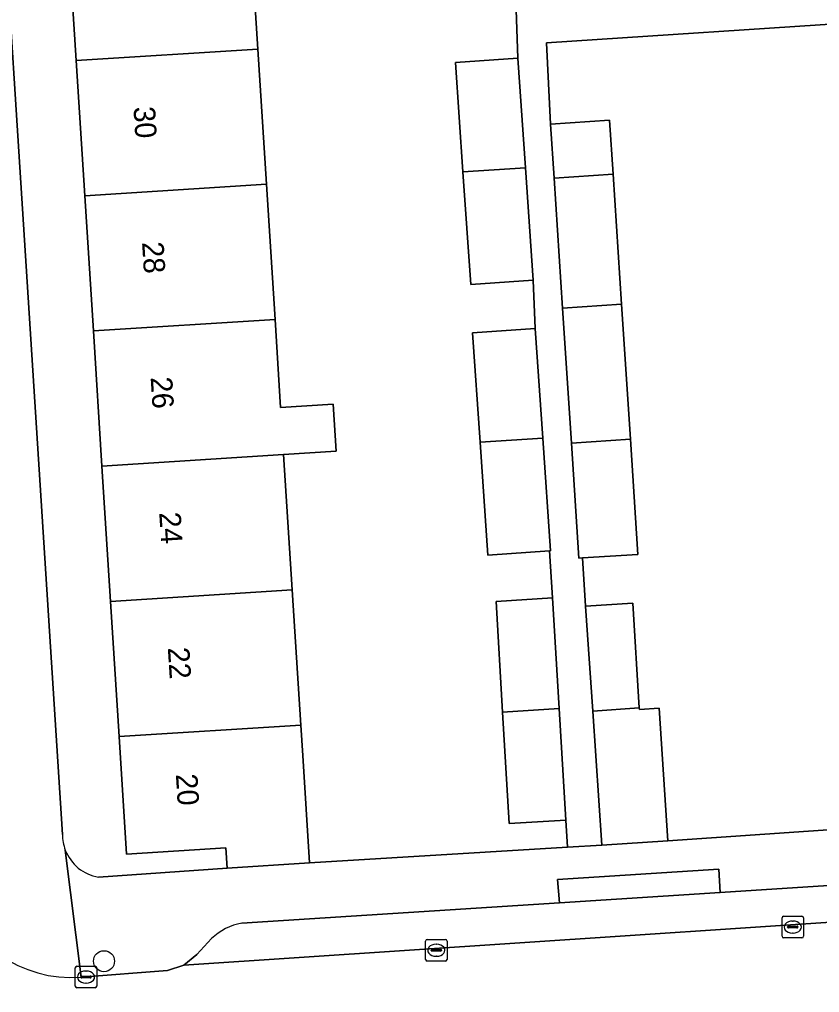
# Model space of a CAD drawing. Extents: x 159680 to 160786, y 387323 to 388340.
# Drawn here: x 160708.7 to 160745.94, y 387614.25 to 387659.54 of the extents above; entities that cross this region are included whole.
import ezdxf

# ---------------------------------------------------------------- set-up
doc = ezdxf.new("R2010")
doc.units = 0
for name, color, linetype in [('IMGEO_Boom', 7, 'Continuous'), ('IMGEO_Erf', 7, 'Continuous'), ('IMGEO_Kolk', 7, 'Continuous'), ('IMGEO_Muur', 7, 'Continuous'), ('IMGEO_Pand', 7, 'Continuous'), ('IMGEO_Pand_nummerreeks', 7, 'Continuous'), ('IMGEO_Parkeervlak_open', 7, 'Continuous'), ('IMGEO_Rijbaan_lokaal_open', 7, 'Continuous'), ('IMGEO_Voetpad_open', 7, 'Continuous')]:
    doc.layers.add(name, color=color, linetype=linetype)

msp = doc.modelspace()

# ---------------------------------------------------------------- linework, layer by layer
at = {"layer": 'IMGEO_Boom'}
msp.add_circle((160712.635, 387615.705), 0.489, dxfattribs=at)
at = {"layer": 'IMGEO_Erf'}
for points in [[(160709.745, 387682.799), (160709.345, 387689.092), (160708.946, 387695.385), (160708.546, 387701.678), (160708.146, 387707.972), (160707.747, 387714.265), (160707.347, 387720.558), (160706.948, 387726.852), (160706.548, 387733.145), (160706.083, 387740.474), (160703.105, 387740.283), (160706.117, 387693.195), (160710.697, 387621.607)], [(160712.378, 387619.614), (160718.37, 387620.039), (160718.31, 387620.979), (160713.688, 387620.686), (160713.341, 387626.159), (160712.941, 387632.452), (160712.541, 387638.746), (160712.142, 387645.039), (160711.742, 387651.332), (160711.343, 387657.625), (160710.943, 387663.919), (160710.544, 387670.212), (160710.144, 387676.505), (160709.745, 387682.799)], [(160719.398, 387664.456), (160719.797, 387658.162), (160720.197, 387651.869), (160720.596, 387645.576), (160720.857, 387641.475), (160723.301, 387641.63), (160723.44, 387639.438), (160720.996, 387639.283), (160721.396, 387632.989), (160721.796, 387626.696), (160721.886, 387625.272), (160722.203, 387620.282), (160734.209, 387621.012), (160734.133, 387622.266), (160731.499, 387622.108), (160731.189, 387627.293), (160730.881, 387632.454), (160733.515, 387632.611), (160733.363, 387634.806), (160730.505, 387634.609), (160730.142, 387639.864), (160729.791, 387644.946), (160732.702, 387645.147), (160732.617, 387647.396), (160729.706, 387647.195), (160729.343, 387652.45), (160728.992, 387657.532), (160731.903, 387657.733), (160731.818, 387659.983)], [(160748.327, 387659.439), (160733.224, 387658.448), (160733.42, 387654.668), (160736.169, 387654.847), (160736.332, 387652.34), (160736.727, 387646.281), (160737.137, 387640), (160737.486, 387634.641), (160734.901, 387634.473), (160735.047, 387632.235), (160737.242, 387632.374), (160737.551, 387627.494), (160737.555, 387627.427), (160738.482, 387627.485), (160738.874, 387621.303), (160751.972, 387622.209)]]:
    msp.add_lwpolyline(points, dxfattribs=at)
for centre, radius, start, end in [((160712.74, 387621.613), 2.043, 180.1574, 201.1009), ((160712.722, 387621.61), 2.025, 201.2168, 260.2165)]:
    msp.add_arc(centre, radius, start, end, dxfattribs=at)
at = {"layer": 'IMGEO_Kolk'}
for p, q in [((160744.193, 387616.868), (160744.193, 387617.72)), ((160744.268, 387617.794), (160745.12, 387617.794)), ((160745.194, 387617.72), (160745.194, 387616.868)), ((160744.452, 387617.288), (160744.452, 387617.3)), ((160744.89, 387617.251), (160744.492, 387617.251)), ((160744.495, 387617.337), (160744.893, 387617.337)), ((160744.681, 387617.574), (160744.706, 387617.574)), ((160744.936, 387617.3), (160744.936, 387617.288)), ((160727.677, 387616.714), (160728.529, 387616.714)), ((160745.12, 387616.794), (160744.268, 387616.794)), ((160744.704, 387617.014), (160744.679, 387617.014)), ((160727.602, 387615.788), (160727.602, 387616.64)), ((160727.861, 387616.208), (160727.861, 387616.22)), ((160727.904, 387616.257), (160728.302, 387616.257)), ((160728.09, 387616.494), (160728.115, 387616.494)), ((160728.345, 387616.22), (160728.345, 387616.208)), ((160728.603, 387616.64), (160728.603, 387615.788)), ((160728.299, 387616.171), (160727.901, 387616.171)), ((160728.113, 387615.934), (160728.088, 387615.934)), ((160711.298, 387614.542), (160711.298, 387615.394)), ((160711.373, 387615.468), (160712.225, 387615.468)), ((160712.299, 387615.394), (160712.299, 387614.542)), ((160728.529, 387615.714), (160727.677, 387615.714)), ((160711.557, 387614.962), (160711.557, 387614.974)), ((160711.995, 387614.925), (160711.597, 387614.925)), ((160711.6, 387615.011), (160711.998, 387615.011)), ((160711.786, 387615.248), (160711.811, 387615.248)), ((160712.041, 387614.974), (160712.041, 387614.962)), ((160712.225, 387614.468), (160711.373, 387614.468)), ((160711.809, 387614.688), (160711.784, 387614.688))]:
    msp.add_line(p, q, dxfattribs=at)
for points in [[(160744.193, 387616.868), (160744.193, 387617.72)], [(160744.268, 387617.794), (160745.12, 387617.794)], [(160745.194, 387617.72), (160745.194, 387616.868)], [(160727.677, 387616.714), (160728.529, 387616.714)], [(160745.12, 387616.794), (160744.268, 387616.794)], [(160727.602, 387615.788), (160727.602, 387616.64)], [(160728.603, 387616.64), (160728.603, 387615.788)], [(160711.298, 387614.542), (160711.298, 387615.394)], [(160711.373, 387615.468), (160712.225, 387615.468)], [(160712.299, 387615.394), (160712.299, 387614.542)], [(160728.529, 387615.714), (160727.677, 387615.714)], [(160712.225, 387614.468), (160711.373, 387614.468)]]:
    msp.add_lwpolyline(points, dxfattribs=at)
for centre, radius, start, end in [((160744.27, 387617.718), 0.0765, 91.552, 178.448), ((160744.27, 387617.718), 0.0765, 91.552, 178.448), ((160745.118, 387617.718), 0.0765, 1.552, 88.448), ((160745.118, 387617.718), 0.0765, 1.552, 88.448), ((160744.492, 387617.297), 0.0403, 85.8775, 175.7526), ((160744.489, 387617.287), 0.0366, 178.938, 274.7102), ((160744.893, 387617.294), 0.043, 264.8664, 352.4533), ((160744.897, 387617.299), 0.0386, 1.7309, 96.639), ((160727.679, 387616.638), 0.0765, 91.552, 178.448), ((160727.679, 387616.638), 0.0765, 91.552, 178.448), ((160728.527, 387616.638), 0.0765, 1.552, 88.448), ((160728.527, 387616.638), 0.0765, 1.552, 88.448), ((160744.27, 387616.87), 0.0765, 181.552, 268.448), ((160744.27, 387616.87), 0.0765, 181.552, 268.448), ((160745.118, 387616.87), 0.0765, 271.552, 358.448), ((160745.118, 387616.87), 0.0765, 271.552, 358.448), ((160727.901, 387616.217), 0.0403, 85.8775, 175.7526), ((160728.306, 387616.219), 0.0386, 1.7309, 96.639), ((160727.679, 387615.79), 0.0765, 181.552, 268.448), ((160727.679, 387615.79), 0.0765, 181.552, 268.448), ((160727.898, 387616.207), 0.0366, 178.938, 274.7102), ((160728.302, 387616.214), 0.043, 264.8664, 352.4533), ((160728.527, 387615.79), 0.0765, 271.552, 358.448), ((160728.527, 387615.79), 0.0765, 271.552, 358.448), ((160711.375, 387615.392), 0.0765, 91.552, 178.448), ((160711.375, 387615.392), 0.0765, 91.552, 178.448), ((160712.223, 387615.392), 0.0765, 1.552, 88.448), ((160712.223, 387615.392), 0.0765, 1.552, 88.448), ((160711.597, 387614.971), 0.0403, 85.8775, 175.7526), ((160711.594, 387614.961), 0.0366, 178.938, 274.7102), ((160711.998, 387614.968), 0.043, 264.8664, 352.4533), ((160712.002, 387614.973), 0.0386, 1.7309, 96.639), ((160711.375, 387614.544), 0.0765, 181.552, 268.448), ((160711.375, 387614.544), 0.0765, 181.552, 268.448), ((160712.223, 387614.544), 0.0765, 271.552, 358.448), ((160712.223, 387614.544), 0.0765, 271.552, 358.448)]:
    msp.add_arc(centre, radius, start, end, dxfattribs=at)
for centre, major_axis, ratio, start_param, end_param in [((160744.68, 387617.294), (-0.387, 0.002), 0.722429, 4.712389, 7.853982), ((160744.705, 387617.294), (-0.39, 0.002), 0.717154, 1.570796, 4.712389), ((160728.089, 387616.214), (-0.387, 0.002), 0.722429, 4.712389, 7.853982), ((160728.114, 387616.214), (-0.39, 0.002), 0.717154, 1.570796, 4.712389), ((160711.785, 387614.968), (-0.387, 0.002), 0.722429, 4.712389, 7.853982), ((160711.81, 387614.968), (-0.39, 0.002), 0.717154, 1.570796, 4.712389)]:
    msp.add_ellipse(centre, major_axis=major_axis, ratio=ratio, start_param=start_param, end_param=end_param, dxfattribs=at)
at = {"layer": 'IMGEO_Muur'}
for points in [[(160738.874, 387621.303), (160751.972, 387622.209)], [(160722.203, 387620.282), (160734.208, 387621.012)]]:
    msp.add_lwpolyline(points, dxfattribs=at)
at = {"layer": 'IMGEO_Pand'}
for points in [[(160710.943, 387663.919), (160711.343, 387657.625), (160719.797, 387658.162), (160719.398, 387664.456)], [(160720.197, 387651.869), (160719.797, 387658.162), (160711.343, 387657.625), (160711.742, 387651.332)], [(160731.903, 387657.733), (160728.992, 387657.532), (160729.343, 387652.45), (160732.255, 387652.635)], [(160733.583, 387652.154), (160736.332, 387652.34), (160736.169, 387654.847), (160733.42, 387654.668)], [(160729.706, 387647.195), (160732.617, 387647.396), (160732.255, 387652.635), (160729.343, 387652.45)], [(160736.332, 387652.34), (160733.583, 387652.154), (160733.978, 387646.096), (160736.727, 387646.281)], [(160720.197, 387651.869), (160711.742, 387651.332), (160712.142, 387645.039), (160720.596, 387645.576)], [(160736.727, 387646.281), (160733.978, 387646.096), (160734.388, 387639.814), (160737.137, 387640)], [(160720.996, 387639.283), (160723.44, 387639.438), (160723.301, 387641.63), (160720.857, 387641.475), (160720.596, 387645.576), (160712.142, 387645.039), (160712.541, 387638.746)], [(160732.702, 387645.147), (160729.791, 387644.946), (160730.142, 387639.864), (160733.054, 387640.049)], [(160733.054, 387640.049), (160730.142, 387639.864), (160730.505, 387634.609), (160733.363, 387634.806), (160733.416, 387634.81)], [(160737.137, 387640), (160734.388, 387639.814), (160734.737, 387634.462), (160734.901, 387634.473), (160737.486, 387634.641)], [(160712.541, 387638.746), (160712.941, 387632.452), (160721.396, 387632.989), (160720.996, 387639.283)], [(160712.941, 387632.452), (160713.341, 387626.159), (160721.796, 387626.696), (160721.396, 387632.989)], [(160733.823, 387627.46), (160733.515, 387632.611), (160730.881, 387632.454), (160731.189, 387627.293)], [(160737.551, 387627.494), (160737.242, 387632.374), (160735.047, 387632.235), (160735.381, 387627.347)], [(160731.189, 387627.293), (160731.499, 387622.108), (160734.133, 387622.266), (160733.823, 387627.46)], [(160738.874, 387621.303), (160738.482, 387627.485), (160737.555, 387627.427), (160737.551, 387627.494), (160735.381, 387627.347), (160735.807, 387621.109)], [(160722.203, 387620.282), (160721.886, 387625.272), (160721.796, 387626.696), (160713.341, 387626.159), (160713.688, 387620.686), (160718.31, 387620.979), (160718.37, 387620.039)]]:
    msp.add_lwpolyline(points, close=True, dxfattribs=at)
at = {"layer": 'IMGEO_Parkeervlak_open'}
for points in [[(160760.299, 387620.136), (160741.31, 387618.906), (160733.828, 387618.416), (160719.045, 387617.478)], [(160717.643, 387616.759), (160716.957, 387616.017), (160716.345, 387615.523), (160763.028, 387618.62), (160762.55, 387618.921), (160761.757, 387619.629)]]:
    msp.add_lwpolyline(points, dxfattribs=at)
msp.add_arc((160719.526, 387614.814), 2.707, 100.2313, 134.0697, dxfattribs=at)
at = {"layer": 'IMGEO_Rijbaan_lokaal_open'}
msp.add_lwpolyline([(160711.907, 387609.997), (160716.024, 387610.275), (160716.815, 387610.22), (160764.036, 387613.333), (160764.143, 387613.379), (160763.808, 387618.457), (160763.028, 387618.62), (160716.345, 387615.523), (160715.587, 387615.271), (160711.566, 387614.964)], dxfattribs=at)
msp.add_arc((160711.114, 387620.777), 5.83, 195.7092, 274.4438, dxfattribs=at)
at = {"layer": 'IMGEO_Voetpad_open'}
for points in [[(160710.697, 387621.607), (160706.117, 387693.195), (160700.618, 387692.857), (160700.831, 387692.123), (160701.323, 387691.496), (160702.495, 387690.554)], [(160731.818, 387659.983), (160731.903, 387657.733), (160732.255, 387652.635), (160732.617, 387647.396), (160732.702, 387645.147), (160733.054, 387640.049), (160733.416, 387634.81), (160733.363, 387634.806), (160733.515, 387632.611), (160733.823, 387627.46), (160734.133, 387622.266), (160734.209, 387621.012), (160735.807, 387621.109), (160735.381, 387627.347), (160735.047, 387632.235), (160734.901, 387634.473), (160734.737, 387634.462), (160734.388, 387639.814), (160733.978, 387646.096), (160733.583, 387652.154), (160733.42, 387654.668), (160733.224, 387658.448), (160748.327, 387659.439), (160753.678, 387659.79)], [(160763.778, 387622.923), (160761.191, 387622.814), (160751.972, 387622.209), (160738.874, 387621.303), (160735.807, 387621.109), (160734.209, 387621.012), (160722.203, 387620.282), (160718.37, 387620.039), (160712.378, 387619.614)], [(160710.834, 387620.877), (160711.566, 387614.964), (160715.587, 387615.271), (160716.345, 387615.523), (160716.957, 387616.017), (160717.643, 387616.759)], [(160711.566, 387614.964), (160710.834, 387620.877)], [(160719.045, 387617.478), (160733.828, 387618.416), (160733.748, 387619.514), (160741.246, 387619.993), (160741.31, 387618.906), (160760.299, 387620.136)]]:
    msp.add_lwpolyline(points, dxfattribs=at)
msp.add_lwpolyline([(160733.828, 387618.416), (160741.31, 387618.906), (160741.246, 387619.993), (160733.748, 387619.514)], close=True, dxfattribs=at)
for centre, radius, start, end in [((160712.74, 387621.613), 2.043, 180.1574, 201.1009), ((160712.722, 387621.61), 2.025, 201.2168, 260.2165), ((160711.114, 387620.777), 5.83, 195.7092, 274.4438), ((160719.526, 387614.814), 2.707, 100.2313, 134.0697)]:
    msp.add_arc(centre, radius, start, end, dxfattribs=at)

# ---------------------------------------------------------------- texts
at = {"layer": 'IMGEO_Pand_nummerreeks'}
for s, rotation, p in [('30', 273.6313, (160714.006, 387655.46)), ('28', 273.6323, (160714.404, 387649.167)), ('26', 273.6317, (160714.804, 387642.877)), ('24', 273.6327, (160715.203, 387636.584)), ('22', 273.6369, (160715.603, 387630.293)), ('20', 273.6278, (160715.978, 387624.404))]:
    msp.add_text(s, height=1, rotation=rotation, dxfattribs=at).set_placement(p)

doc.saveas('drawing.dxf')
